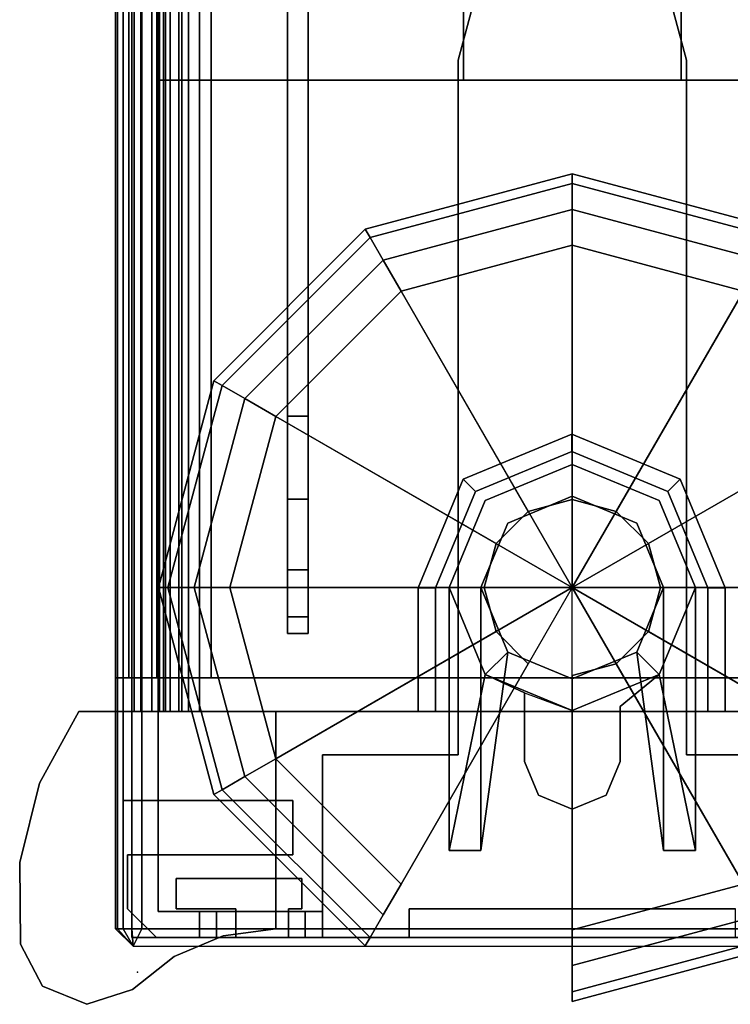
# Model space of a CAD drawing. Header units: inches. Extents: x 10 to 684, y -49 to 81.
# Tile 592 of 656: x 681.38 to 683.01, y -41.4 to -39.14. Entities that reach past the tile are written whole.
import ezdxf

# ---------------------------------------------------------------- set-up
doc = ezdxf.new("R2010")
doc.units = ezdxf.units.IN
doc.header["$MEASUREMENT"] = 0
for name, color, linetype in [('A-FURN-3-NODE', 7, 'Continuous'), ('A-FURN-3-PANEL', 253, 'Continuous'), ('A-FURN-3-PANEL-CORE', 253, 'Continuous'), ('A-FURN-3-PANEL-GLASS', 5, 'Continuous'), ('A-FURN-3-PANEL-GLIDE', 250, 'Continuous'), ('A-FURN-3-PANEL-GLIDE-HOUSING', 252, 'Continuous'), ('A-FURN-3-PANEL-RACE', 252, 'Continuous'), ('A-FURN-3-PANEL-SIDE1', 96, 'Continuous'), ('A-FURN-3-PANEL-SUPPORT', 251, 'Continuous'), ('A-FURN-3-PANEL-TOPCAP', 251, 'Continuous'), ('A-FURN-3-PANEL-TRIM', 252, 'Continuous')]:
    doc.layers.add(name, color=color, linetype=linetype)

# ---------------------------------------------------------------- blocks, each defined once
blk = doc.blocks.new('E2AG-516-F-3D-3')
at = {"layer": 'A-FURN-3-NODE'}
blk.add_point((60, 0), dxfattribs=at)
at = {"layer": 'A-FURN-3-PANEL'}
for points in [[(2.0526, 1.955, 1.782), (2.0526, 0.045, 1.782), (57.9478, 0.045, 1.782), (57.9478, 1.955, 1.782)], [(57.9478, 1.955, 0.032), (57.9478, 0.045, 0.032), (2.0526, 0.045, 0.032), (2.0526, 1.955, 0.032)], [(2.0526, 1.955, 16.0991), (2.0526, 0.045, 16.0991), (57.9478, 0.045, 16.0991), (57.9478, 1.955, 16.0991)], [(57.9478, 1.955, 14.3491), (57.9478, 0.045, 14.3491), (2.0526, 0.045, 14.3491), (2.0526, 1.955, 14.3491)], [(57.9478, 1.955, 0.032), (57.9478, 0.045, 0.032), (57.9478, 0.045, 16.0991), (57.9478, 1.955, 16.0991)], [(57.9478, 0.045, 16.0991), (59.3228, 0.045, 16.0991), (59.3228, 1.955, 16.0991), (57.9478, 1.955, 16.0991)], [(59.3228, 0.045, 0.032), (57.9478, 0.045, 0.032), (57.9478, 1.955, 0.032), (59.3228, 1.955, 0.032)], [(57.9478, 1.955, 1.782), (57.9478, 0.045, 1.782), (57.9478, 0.045, 0.032), (57.9478, 1.955, 0.032)], [(57.9478, 1.955, 16.0991), (57.9478, 0.045, 16.0991), (57.9478, 0.045, 14.3491), (57.9478, 1.955, 14.3491)], [(59.3228, 0.045, 0.032), (59.3228, 1.955, 0.032), (59.3228, 1.955, 16.0991), (59.3228, 0.045, 16.0991)], [(2.0526, 0.045, 0.032), (57.9478, 0.045, 0.032), (57.9478, 0.045, 1.782), (2.0526, 0.045, 1.782)], [(2.0526, 0.045, 14.3491), (57.9478, 0.045, 14.3491), (57.9478, 0.045, 16.0991), (2.0526, 0.045, 16.0991)], [(59.3228, 0.045, 16.0991), (57.9478, 0.045, 16.0991), (57.9478, 0.045, 0.032), (59.3228, 0.045, 0.032)]]:
    blk.add_3dface(points, dxfattribs=at)
at = {"layer": 'A-FURN-3-PANEL-GLASS'}
for points in [[(2.0526, 1.25, 1.782), (2.0526, 1.25, 14.3491), (57.9478, 1.25, 14.3491), (57.9478, 1.25, 1.782)], [(57.9478, 0.75, 14.3491), (2.0526, 0.75, 14.3491), (2.0526, 0.75, 1.782), (57.9478, 0.75, 1.782)]]:
    blk.add_3dface(points, dxfattribs=at)
at = {"layer": 'A-FURN-3-PANEL-SUPPORT'}
for points, invisible_edges in [([(57.4304, 0.393, 0.032), (57.4304, 0.345, 0.032), (58.7204, 0.345, 0.032), (58.7204, 0.393, 0.032)], 1), ([(58.7204, 0.393, -9.718), (57.4304, 0.393, -9.718), (57.4304, 0.393, 0.032), (58.7204, 0.393, 0.032)], 8), ([(58.7204, 0.345, -9.718), (57.4304, 0.345, -9.718), (57.4304, 0.393, -9.718), (58.7204, 0.393, -9.718)], 2), ([(58.9117, 0.393, -9.6799), (58.7204, 0.393, -9.718), (58.7204, 0.393, 0.032), (58.9117, 0.393, -0.0061)], 10), ([(59.0739, 0.393, -9.5716), (58.9117, 0.393, -9.6799), (58.9117, 0.393, -0.0061), (59.0739, 0.393, -0.1144)], 10), ([(59.1823, 0.393, -9.4093), (59.0739, 0.393, -9.5716), (59.0739, 0.393, -0.1144), (59.1823, 0.393, -0.2767)], 10), ([(59.2204, 0.393, -9.218), (59.1823, 0.393, -9.4093), (59.1823, 0.393, -0.2767), (59.2204, 0.393, -0.468)], 2), ([(58.7204, 0.345, 0.032), (57.4304, 0.345, 0.032), (57.4304, 0.345, -9.718), (58.7204, 0.345, -9.718)], 8), ([(58.7204, 0.345, -9.718), (58.9117, 0.345, -9.6799), (58.9117, 0.345, -0.0061), (58.7204, 0.345, 0.032)], 10), ([(58.9117, 0.345, -9.6799), (59.0739, 0.345, -9.5716), (59.0739, 0.345, -0.1144), (58.9117, 0.345, -0.0061)], 10), ([(59.0739, 0.345, -9.5716), (59.1823, 0.345, -9.4093), (59.1823, 0.345, -0.2767), (59.0739, 0.345, -0.1144)], 10), ([(59.1823, 0.345, -9.4093), (59.2204, 0.345, -9.218), (59.2204, 0.345, -0.468), (59.1823, 0.345, -0.2767)], 8)]:
    blk.add_3dface(points, dxfattribs=dict(at, invisible_edges=invisible_edges))
blk.add_3dface([(59.2204, 0.345, -9.218), (59.2204, 0.393, -9.218), (59.2204, 0.393, -0.468), (59.2204, 0.345, -0.468)], dxfattribs=at)
at = {"layer": 'A-FURN-3-PANEL-TOPCAP'}
for points, invisible_edges in [([(59.9, 2.05, 15.994), (59.9, -0.05, 15.994), (0.1, -0.05, 15.994), (0.1, 2.05, 15.994)], 5), ([(59.9, 2.05, 15.994), (59.94, 2.01, 15.994), (59.94, -0.01, 15.994), (59.9, -0.05, 15.994)], 10), ([(59.94, 2.01, 15.994), (59.94, 2.01, 16.465), (59.94, -0.01, 16.465), (59.94, -0.01, 15.994)], 2)]:
    blk.add_3dface(points, dxfattribs=dict(at, invisible_edges=invisible_edges))
for points in [[(59.94, 2.01, 16.465), (59.9, 1.99, 16.505), (59.9, 0.01, 16.505), (59.94, -0.01, 16.465)], [(0.1, 0.01, 16.505), (59.9, 0.01, 16.505), (59.9, 1.99, 16.505), (0.1, 1.99, 16.505)], [(59.94, -0.01, 16.465), (59.9, -0.05, 16.445), (59.9, -0.05, 15.994), (59.94, -0.01, 15.994)], [(0.1, -0.05, 16.445), (0.1, -0.05, 15.994), (59.9, -0.05, 15.994), (59.9, -0.05, 16.445)]]:
    blk.add_3dface(points, dxfattribs=at)
at = {"layer": 'A-FURN-3-PANEL-TRIM'}
for points, invisible_edges in [([(59.605, 2.0328, 15.994), (59.3224, 2.0328, 15.994), (59.3224, -0.0328, 15.994), (59.605, -0.0328, 15.994)], 8), ([(59.7299, -0.0228, 15.994), (59.7845, 0.0891, 15.994), (59.7845, 1.9109, 15.994), (59.7299, 2.0228, 15.994)], 15), ([(59.7299, 1.6426, 15.994), (59.605, 1.6426, 15.994), (59.605, 0.3574, 15.994), (59.7299, 0.3574, 15.994)], 10), ([(59.9198, 1.375, 13.844), (59.9198, 0.625, 13.844), (59.9198, 0.3473, 0.032), (59.9198, 1.6527, 0.032)], 10), ([(59.8543, 1.6218, 15.994), (59.7845, 1.6218, 15.994), (59.7845, 0.3782, 15.994), (59.8543, 0.3782, 15.994)], 10), ([(59.8543, 0.3473, 15.994), (59.9198, 0.3473, 15.994), (59.9198, 0.625, 15.994), (59.8543, 0.625, 15.994)], 8), ([(59.9198, 0.3473, 15.994), (59.9198, 0.3473, 0.032), (59.9198, 0.3473, 0.032), (59.9198, 0.625, 13.844)], 12), ([(59.9198, 0.625, 13.844), (59.9198, 0.625, 15.994), (59.9198, 0.3473, 15.994)], 8), ([(59.8543, 0.2263, 15.994), (59.8543, -0.0228, 15.994), (59.9198, 0.044, 15.994), (59.9198, 0.2263, 15.994)], 1), ([(59.3224, 0.01, -0.028), (59.3224, 0.17, -0.028), (59.3224, 0.17, 0.032), (59.3224, 0.01, 0.032)], 8), ([(59.7299, -0.0228, 15.994), (59.8543, -0.0228, 15.994), (59.8543, 0.0891, 15.994), (59.7845, 0.0891, 15.994)], 10), ([(59.3224, -0.02, 0.167), (59.3224, -0.05, 0.137), (59.3224, 0.01, 0.137)], 2), ([(59.3224, -0.05, 0.137), (59.3224, -0.05, -0.287), (59.3224, 0.01, -0.287), (59.3224, 0.01, 0.137)], 14), ([(59.3224, -0.05, -0.287), (59.3224, -0.02, -0.317), (59.3224, 0.01, -0.287), (59.3224, -0.05, -0.287)], 4)]:
    blk.add_3dface(points, dxfattribs=dict(at, invisible_edges=invisible_edges))
for points in [[(59.9198, 1.375, 13.844), (59.8543, 1.375, 13.844), (59.8543, 0.625, 13.844), (59.9198, 0.625, 13.844)], [(59.8543, 0.625, 15.994), (59.8543, 0.625, 13.844), (59.8543, 1.375, 13.844), (59.8543, 1.375, 15.994)], [(59.9198, 0.625, 13.844), (59.8543, 0.625, 13.844), (59.8543, 0.625, 15.994), (59.9198, 0.625, 15.994)], [(59.8543, 0.3782, 15.994), (59.7845, 0.3782, 15.994), (59.7845, 0.3782, 0.032), (59.8543, 0.3782, 0.032)], [(59.7845, 0.0891, 15.994), (59.7845, 0.0891, 0.032), (59.7845, 0.3782, 0.032), (59.7845, 0.3782, 15.994)], [(59.8543, 0.3782, 15.994), (59.8543, 0.3782, 0.032), (59.8543, 0.3473, 0.032), (59.8543, 0.3473, 15.994)], [(59.7299, 0.3574, 15.994), (59.605, 0.3574, 15.994), (59.605, 0.3574, 0.032), (59.7299, 0.3574, 0.032)], [(59.605, -0.0328, 15.994), (59.605, -0.0328, 0.032), (59.605, 0.3574, 0.032), (59.605, 0.3574, 15.994)], [(59.7299, 0.3574, 15.994), (59.7299, 0.3574, 0.032), (59.7299, -0.0228, 0.032), (59.7299, -0.0228, 15.994)], [(59.9198, 0.3473, 15.994), (59.8543, 0.3473, 15.994), (59.8543, 0.3473, 0.032), (59.9198, 0.3473, 0.032)], [(59.8543, 0.2263, 15.994), (59.9198, 0.2263, 15.994), (59.9198, 0.2263, 0.032), (59.8543, 0.2263, 0.032)], [(59.8543, 0.2263, 15.994), (59.8543, 0.2263, 0.032), (59.8543, 0.0891, 0.032), (59.8543, 0.0891, 15.994)], [(59.92, 0.044, 15.994), (59.9198, 0.044, 0.032), (59.9198, 0.2263, 0.032), (59.9198, 0.2263, 15.994)], [(59.7845, 0.0891, 15.994), (59.8543, 0.0891, 15.994), (59.8543, 0.0891, 0.032), (59.7845, 0.0891, 0.032)], [(59.3224, -0.0328, 15.994), (59.3224, 0.045, 15.994), (59.3224, 0.045, 0.032), (59.3224, -0.0328, 0.032)], [(59.8543, -0.0228, 0.032), (59.8543, -0.0228, 15.994), (59.9198, 0.044, 15.994), (59.9198, 0.044, 0.032)], [(59.9198, 0.044, 15.994), (59.8543, -0.0228, 15.994), (59.8543, -0.0228, 0.032), (59.9198, 0.044, 0.032)], [(59.605, -0.0328, 15.994), (59.3224, -0.0328, 15.994), (59.3224, -0.0328, 0.032), (59.605, -0.0328, 0.032)], [(59.8543, -0.0228, 15.994), (59.7299, -0.0228, 15.994), (59.7299, -0.0228, 0.032), (59.8543, -0.0228, 0.032)]]:
    blk.add_3dface(points, dxfattribs=at)
at = {"layer": 'A-FURN-3-PANEL-SUPPORT'}
mesh = blk.add_polymesh((2, 5), dxfattribs=at)
for k, corner in enumerate([(59.2204, 0.393, -0.468), (59.1823, 0.393, -0.2767), (59.0739, 0.393, -0.1144), (58.9117, 0.393, -0.0061), (58.7204, 0.393, 0.032), (59.2204, 0.345, -0.468), (59.1823, 0.345, -0.2767), (59.0739, 0.345, -0.1144), (58.9117, 0.345, -0.0061), (58.7204, 0.345, 0.032)]):
    mesh.set_mesh_vertex(divmod(k, 5), corner)
mesh = blk.add_polymesh((2, 5), dxfattribs=at)
for k, corner in enumerate([(59.2204, 0.345, -9.218), (59.1823, 0.345, -9.4093), (59.0739, 0.345, -9.5716), (58.9117, 0.345, -9.6799), (58.7204, 0.345, -9.718), (59.2204, 0.393, -9.218), (59.1823, 0.393, -9.4093), (59.0739, 0.393, -9.5716), (58.9117, 0.393, -9.6799), (58.7204, 0.393, -9.718)]):
    mesh.set_mesh_vertex(divmod(k, 5), corner)
at = {"layer": 'A-FURN-3-PANEL-TOPCAP'}
mesh = blk.add_polymesh((2, 5), dxfattribs=at)
for k, corner in enumerate([(0.1, 0.01, 16.505), (0.1, -0.013, 16.5004), (0.1, -0.0324, 16.4874), (0.1, -0.0454, 16.468), (0.1, -0.05, 16.445), (59.9, 0.01, 16.505), (59.9, -0.013, 16.5004), (59.9, -0.0324, 16.4874), (59.9, -0.0454, 16.468), (59.9, -0.05, 16.445)]):
    mesh.set_mesh_vertex(divmod(k, 5), corner)
mesh = blk.add_polymesh((2, 5), dxfattribs=at)
for k, corner in enumerate([(59.94, -0.01, 16.465), (59.94, -0.01, 16.465), (59.94, -0.01, 16.465), (59.94, -0.01, 16.465), (59.94, -0.01, 16.465), (59.9, -0.05, 16.445), (59.9, -0.0454, 16.468), (59.9, -0.0324, 16.4874), (59.9, -0.013, 16.5004), (59.9, 0.01, 16.505)]):
    mesh.set_mesh_vertex(divmod(k, 5), corner)
at = {"layer": 'A-FURN-3-PANEL-TRIM'}
mesh = blk.add_polymesh((2, 10), dxfattribs=dict(at, n_close=True))
for k, corner in enumerate([(59.3224, 0.17, -0.028), (59.3224, 0.01, -0.028), (59.3224, 0.01, -0.287), (59.3224, -0.02, -0.317), (59.3224, -0.05, -0.287), (59.3224, -0.05, 0.137), (59.3224, -0.02, 0.167), (59.3224, 0.01, 0.137), (59.3224, 0.01, 0.032), (59.3224, 0.17, 0.032), (0.6776, 0.17, -0.028), (0.6776, 0.01, -0.028), (0.6776, 0.01, -0.287), (0.6776, -0.02, -0.317), (0.6776, -0.05, -0.287), (0.6776, -0.05, 0.137), (0.6776, -0.02, 0.167), (0.6776, 0.01, 0.137), (0.6776, 0.01, 0.032), (0.6776, 0.17, 0.032)]):
    mesh.set_mesh_vertex(divmod(k, 10), corner)
blk = doc.blocks.new('E2MN-530-B-3D-3')
at = {"layer": 'A-FURN-3-NODE'}
for p in [(60, 0), (60, 0, 31.663)]:
    blk.add_point(p, dxfattribs=at)
at = {"layer": 'A-FURN-3-PANEL-CORE'}
for points in [[(0.6776, 1.955, 31.7401), (0.6776, 0.045, 31.7401), (59.3228, 0.045, 31.7401), (59.3224, 1.955, 31.7401)], [(0.6776, 0.045, 4.2397), (0.6776, 1.955, 4.2397), (59.3224, 1.955, 4.2397), (59.3224, 0.045, 4.2397)], [(59.3224, 0.045, 4.2397), (59.3224, 1.955, 4.2397), (59.3224, 1.955, 31.7401), (59.3228, 0.045, 31.7401)]]:
    blk.add_3dface(points, dxfattribs=at)
at = {"layer": 'A-FURN-3-PANEL-GLIDE-HOUSING'}
for points in [[(59.1152, 1.3517, 4.1997), (59.1152, 1.3117, 4.2397), (59.4, 1.3117, 4.2397), (59.4, 1.3517, 4.1997)], [(59.1152, 1.3517, 4.1997), (59.4, 1.3517, 4.1997), (59.4, 1.3517, 3.6147), (59.1152, 1.3517, 3.6147)], [(59.1152, 1.3117, 3.5747), (59.1152, 1.3517, 3.6147), (59.4, 1.3517, 3.6147), (59.4, 1.3117, 3.5747)], [(59.115, 1.283, 3.5747), (59.72, 1.283, 3.5747), (59.72, 1.283, 3.3867), (59.3151, 1.2001, 2.2447)], [(59.2635, 1.1485, 2.2447), (59.3151, 1.2001, 2.2447), (59.72, 1.283, 3.3867), (59.72, 1.21, 3.3867)], [(59.72, 1.283, 3.3867), (59.72, 1.283, 3.5747), (59.72, 1.21, 3.5747), (59.72, 1.21, 3.3867)], [(59.2635, 1.1485, 2.2447), (59.72, 1.21, 3.3867), (59.72, 1.21, 3.5747), (59.115, 1.21, 3.5747)], [(59.3151, 1.2001, 2.2447), (59.3884, 1.11, 2.2447), (59.3884, 1.11, 1.7347), (59.3151, 1.2001, 1.7347)], [(59.515, 1.11, 2.2447), (59.515, 1.11, 1.7347), (59.3884, 1.11, 1.7347), (59.3884, 1.11, 2.2447)], [(59.3151, 0.7999, 2.2447), (59.3568, 0.89, 2.2447), (59.398, 1, 2.2447), (59.3151, 0.7999, 2.2447)], [(59.3568, 0.89, 2.2447), (59.3151, 0.7999, 2.2447), (59.3151, 0.7999, 1.7347), (59.3568, 0.89, 1.7347)], [(59.515, 0.89, 2.2447), (59.3568, 0.89, 2.2447), (59.3568, 0.89, 1.7347), (59.515, 0.89, 1.7347)], [(59.2635, 0.8515, 2.2447), (59.115, 0.79, 3.5747), (59.72, 0.79, 3.5747), (59.72, 0.79, 3.3867)], [(59.3151, 0.7999, 2.2447), (59.2635, 0.8515, 2.2447), (59.72, 0.79, 3.3867), (59.72, 0.717, 3.3867)], [(59.72, 0.717, 3.3867), (59.72, 0.717, 3.5747), (59.115, 0.717, 3.5747), (59.3151, 0.7999, 2.2447)], [(59.72, 0.717, 3.5747), (59.72, 0.717, 3.3867), (59.72, 0.79, 3.3867), (59.72, 0.79, 3.5747)], [(59.4, 0.6457, 4.1997), (59.4, 0.6857, 4.2397), (59.1152, 0.6857, 4.2397), (59.1152, 0.6457, 4.1997)], [(59.4, 0.6857, 3.5747), (59.4, 0.6457, 3.6147), (59.1152, 0.6457, 3.6147), (59.1152, 0.6857, 3.5747)], [(59.4, 0.6457, 3.6147), (59.4, 0.6457, 4.1997), (59.1152, 0.6457, 4.1997), (59.1152, 0.6457, 3.6147)]]:
    blk.add_3dface(points, dxfattribs=at)
for points, invisible_edges in [([(58.8939, 1.22, 4.2397), (58.8939, 0.7773, 4.2397), (59.1152, 0.6857, 4.2397), (59.1152, 1.3117, 4.2397)], 5), ([(59.1152, 1.3117, 3.5747), (59.115, 1.283, 3.5747), (58.9149, 1.2001, 3.5747), (58.8939, 1.22, 3.5747)], 5), ([(59.4, 1.3117, 3.5747), (59.3998, 1.283, 3.5747), (59.115, 1.283, 3.5747), (59.1152, 1.3117, 3.5747)], 4), ([(59.4, 1.3117, 4.2397), (59.1152, 1.3117, 4.2397), (59.1152, 0.6857, 4.2397), (59.4, 0.6857, 4.2397)], 2), ([(59.115, 1.21, 1.7347), (58.9665, 1.1485, 1.7347), (58.9149, 1.2001, 1.7347), (59.115, 1.283, 1.7347)], 10), ([(58.9149, 1.2001, 3.5747), (58.9665, 1.1485, 3.5747), (59.115, 1.21, 3.5747), (59.115, 1.283, 3.5747)], 5), ([(59.2635, 1.1485, 1.7347), (59.115, 1.21, 1.7347), (59.115, 1.283, 1.7347), (59.3151, 1.2001, 1.7347)], 10), ([(59.115, 1.283, 3.5747), (59.115, 1.21, 3.5747), (59.72, 1.21, 3.5747), (59.72, 1.283, 3.5747)], 1), ([(58.8022, 0.9987, 4.2397), (58.8939, 0.7773, 4.2397), (58.8939, 1.22, 4.2397)], 2), ([(58.8939, 1.22, 3.5747), (58.9149, 1.2001, 3.5747), (58.832, 1, 3.5747), (58.8022, 0.9987, 3.5747)], 5), ([(58.9665, 1.1485, 1.7347), (58.905, 1, 1.7347), (58.832, 1, 1.7347), (58.9149, 1.2001, 1.7347)], 10), ([(58.832, 1, 3.5747), (58.905, 1, 3.5747), (58.9665, 1.1485, 3.5747), (58.9149, 1.2001, 3.5747)], 5), ([(59.2635, 1.1485, 1.7347), (59.3151, 1.2001, 1.7347), (59.398, 1, 1.7347), (59.325, 1, 1.7347)], 5), ([(59.3151, 1.2001, 2.2447), (59.2635, 1.1485, 2.2447), (59.325, 1, 2.2447), (59.398, 1, 2.2447)], 12), ([(59.3151, 1.2001, 1.7347), (59.3884, 1.11, 1.7347), (59.398, 1, 1.7347)], 2), ([(59.398, 1, 2.2447), (59.3884, 1.11, 2.2447), (59.3151, 1.2001, 2.2447), (59.398, 1, 2.2447)], 5), ([(59.3884, 1.11, 1.7347), (59.515, 1.11, 1.7347), (59.398, 1, 1.7347)], 10), ([(59.398, 1, 2.2447), (59.515, 1.11, 2.2447), (59.3884, 1.11, 2.2447), (59.398, 1, 2.2447)], 5), ([(59.515, 1.11, 1.7347), (59.515, 0.89, 1.7347), (59.398, 1, 1.7347)], 11), ([(59.398, 1, 2.2447), (59.515, 0.89, 2.2447), (59.515, 1.11, 2.2447), (59.398, 1, 2.2447)], 7), ([(59.515, 1.11, 1.7347), (59.5928, 1.0778, 1.7347), (59.5928, 0.9222, 1.7347), (59.515, 0.89, 1.7347)], 10), ([(59.5928, 0.9222, 2.2447), (59.5928, 1.0778, 2.2447), (59.515, 1.11, 2.2447), (59.515, 0.89, 2.2447)], 5), ([(59.5928, 1.0778, 1.7347), (59.625, 1, 1.7347), (59.5928, 0.9222, 1.7347)], 8), ([(59.5928, 0.9222, 2.2447), (59.625, 1, 2.2447), (59.5928, 1.0778, 2.2447), (59.5928, 0.9222, 2.2447)], 4), ([(58.8022, 0.9987, 3.5747), (58.832, 1, 3.5747), (58.9149, 0.7999, 3.5747), (58.8939, 0.7773, 3.5747)], 5), ([(58.9665, 0.8515, 1.7347), (58.9149, 0.7999, 1.7347), (58.832, 1, 1.7347), (58.905, 1, 1.7347)], 5), ([(58.9665, 0.8515, 3.5747), (58.905, 1, 3.5747), (58.832, 1, 3.5747), (58.9149, 0.7999, 3.5747)], 10), ([(59.325, 1, 1.7347), (59.398, 1, 1.7347), (59.3151, 0.7999, 1.7347), (59.2635, 0.8515, 1.7347)], 5), ([(59.398, 1, 2.2447), (59.325, 1, 2.2447), (59.2635, 0.8515, 2.2447), (59.3151, 0.7999, 2.2447)], 9), ([(59.398, 1, 1.7347), (59.3568, 0.89, 1.7347), (59.3151, 0.7999, 1.7347)], 1), ([(59.3568, 0.89, 1.7347), (59.398, 1, 1.7347), (59.515, 0.89, 1.7347)], 3), ([(59.515, 0.89, 2.2447), (59.398, 1, 2.2447), (59.3568, 0.89, 2.2447), (59.515, 0.89, 2.2447)], 3), ([(59.115, 0.79, 1.7347), (59.115, 0.717, 1.7347), (58.9149, 0.7999, 1.7347), (58.9665, 0.8515, 1.7347)], 5), ([(58.9665, 0.8515, 3.5747), (58.9149, 0.7999, 3.5747), (59.115, 0.717, 3.5747), (59.115, 0.79, 3.5747)], 5), ([(59.2635, 0.8515, 1.7347), (59.3151, 0.7999, 1.7347), (59.115, 0.717, 1.7347), (59.115, 0.79, 1.7347)], 5), ([(58.8939, 0.7773, 3.5747), (58.9149, 0.7999, 3.5747), (59.115, 0.717, 3.5747), (59.1152, 0.6857, 3.5747)], 5), ([(59.115, 0.79, 3.5747), (59.115, 0.717, 3.5747), (59.72, 0.717, 3.5747), (59.72, 0.79, 3.5747)], 1), ([(59.3998, 0.717, 3.5747), (59.4, 0.6857, 3.5747), (59.1152, 0.6857, 3.5747), (59.115, 0.717, 3.5747)], 4)]:
    blk.add_3dface(points, dxfattribs=dict(at, invisible_edges=invisible_edges))
at = {"layer": 'A-FURN-3-PANEL-RACE'}
for points, invisible_edges in [([(0.5, 1.2625, 0.3962), (0.5, 1.5745, 0.3962), (57.902, 1.2625, 0.3962), (2.098, 1.2625, 0.3962)], 6), ([(57.902, 1.2625, 0.3962), (0.5, 1.5745, 0.3962), (59.5, 1.5745, 0.3962), (59.5, 1.2625, 0.3962)], 3), ([(57.902, 1.2625, 0.4562), (0.5, 1.5745, 0.4562), (0.5, 1.2625, 0.4562), (2.098, 1.2625, 0.4562)], 9), ([(59.5, 1.5745, 0.4562), (0.5, 1.5745, 0.4562), (57.902, 1.2625, 0.4562), (59.5, 1.2625, 0.4562)], 3), ([(57.902, 1.2625, 0.3962), (57.7708, 1.2273, 0.3962), (2.2292, 1.2273, 0.3962), (2.098, 1.2625, 0.3962)], 10), ([(2.2292, 1.2273, 0.4562), (57.7708, 1.2273, 0.4562), (57.902, 1.2625, 0.4562), (2.098, 1.2625, 0.4562)], 5), ([(2.2292, 0.7727, 0.3962), (57.7708, 0.7727, 0.3962), (57.902, 0.7375, 0.3962), (2.098, 0.7375, 0.3962)], 5), ([(57.902, 0.7375, 0.4562), (57.7708, 0.7727, 0.4562), (2.2292, 0.7727, 0.4562), (2.098, 0.7375, 0.4562)], 10), ([(2.098, 0.7375, 0.3962), (59.5, 0.4255, 0.3962), (0.5, 0.4255, 0.3962), (0.5, 0.7375, 0.3962)], 3), ([(0.5, 0.4255, 0.4562), (59.5, 0.4255, 0.4562), (2.098, 0.7375, 0.4562), (0.5, 0.7375, 0.4562)], 3), ([(59.5, 0.7375, 0.3962), (59.5, 0.4255, 0.3962), (2.098, 0.7375, 0.3962), (57.902, 0.7375, 0.3962)], 6), ([(2.098, 0.7375, 0.4562), (59.5, 0.4255, 0.4562), (59.5, 0.7375, 0.4562), (57.902, 0.7375, 0.4562)], 9), ([(59.92, -0.0125, 0.3962), (0.08, -0.0125, 0.3962), (0.08, 0.4255, 0.3962), (0.5, 0.4255, 0.3962)], 8), ([(0.14, 0.4255, 0.4562), (0.14, 0.0475, 0.4562), (59.86, 0.0475, 0.4562), (0.5, 0.4255, 0.4562)], 4), ([(59.92, 0.4255, 0.3962), (59.92, -0.0125, 0.3962), (0.5, 0.4255, 0.3962), (59.5, 0.4255, 0.3962)], 6), ([(0.5, 0.4255, 0.4562), (59.86, 0.0475, 0.4562), (59.86, 0.4255, 0.4562), (59.5, 0.4255, 0.4562)], 9), ([(59.5, 0.4255, 0.4563), (59.86, 0.4255, 0.4563), (59.92, 0.4255, 0.3962), (59.5, 0.4255, 0.3962)], 2), ([(59.86, 0.4255, 0.4563), (59.86, 0.4255, 1.7894), (59.92, 0.4255, 1.7894), (59.92, 0.4255, 0.3962)], 8), ([(59.86, 0.4255, 0.4563), (59.86, 0.1819, 1.4986), (59.86, 0.386, 1.7894), (59.86, 0.4255, 1.7894)], 1), ([(59.86, 0.0475, 0.4563), (59.86, 0.1425, 1.4986), (59.86, 0.1819, 1.4986), (59.86, 0.4255, 0.4563)], 5), ([(59.86, 0.0475, 3.515), (59.86, 0.4255, 3.515), (59.86, 0.4255, 3.245), (59.86, 0.1425, 3.1951)], 8), ([(59.86, 0.0475, 3.515), (59.92, -0.0125, 3.515), (59.92, 0.4255, 3.515), (59.86, 0.4255, 3.515)], 1), ([(59.92, 0.1819, 1.4986), (59.92, 0.4255, 0.3962), (59.92, 0.4255, 1.7894), (59.92, 0.386, 1.7894)], 1), ([(59.92, 0.1425, 1.4986), (59.92, -0.0125, 0.3962), (59.92, 0.4255, 0.3962), (59.92, 0.1819, 1.4986)], 5), ([(59.92, 0.4255, 3.515), (59.92, -0.0125, 3.515), (59.92, 0.1425, 3.1951), (59.92, 0.4255, 3.245)], 2), ([(59.4, 0.1425, 4.2397), (59.4, 0.1024, 4.2344), (59.4, 0.1179, 4.1764), (59.4, 0.1425, 4.1797)], 2), ([(59.86, 0.0475, 3.515), (59.86, 0.1425, 3.1951), (59.86, 0.1425, 1.4986), (59.86, 0.0475, 0.4563)], 5), ([(59.92, -0.0125, 3.515), (59.92, -0.0125, 0.3962), (59.92, 0.1425, 1.4986), (59.92, 0.1425, 3.1951)], 10), ([(59.4, 0.1024, 4.2344), (59.4, 0.065, 4.2189), (59.4, 0.095, 4.1669), (59.4, 0.1179, 4.1764)], 10), ([(59.4, 0.065, 4.2189), (59.4, 0.0329, 4.1943), (59.4, 0.0753, 4.1519), (59.4, 0.095, 4.1669)], 10), ([(59.4, 0.0329, 4.1943), (59.4, 0.0082, 4.1622), (59.4, 0.0602, 4.1322), (59.4, 0.0753, 4.1519)], 10), ([(0.14, 0.0475, 3.515), (59.86, 0.0475, 3.515), (59.86, 0.0475, 0.4562), (0.14, 0.0475, 0.4562)], 1), ([(0.6, 0.0475, 4.0847), (59.4, 0.0475, 4.0847), (59.4, 0.0475, 3.515), (0.6, 0.0475, 3.515)], 4), ([(59.4, 0.0082, 4.1622), (59.4, -0.0072, 4.1248), (59.4, 0.0507, 4.1093), (59.4, 0.0602, 4.1322)], 10), ([(59.4, -0.0072, 4.1248), (59.4, -0.0125, 4.0847), (59.4, 0.0475, 4.0847), (59.4, 0.0507, 4.1093)], 10), ([(59.4, 0.0475, 4.0847), (59.4, -0.0125, 4.0847), (59.4, -0.0125, 3.515), (59.4, 0.0475, 3.515)], 1), ([(59.4, 0.0475, 3.515), (59.4, -0.0125, 3.515), (59.92, -0.0125, 3.515), (59.86, 0.0475, 3.515)], 4), ([(0.08, -0.0125, 3.515), (0.08, -0.0125, 0.3962), (59.92, -0.0125, 0.3962), (59.92, -0.0125, 3.515)], 8), ([(0.6, -0.0125, 4.0847), (0.6, -0.0125, 3.515), (59.4, -0.0125, 3.515), (59.4, -0.0125, 4.0847)], 2)]:
    blk.add_3dface(points, dxfattribs=dict(at, invisible_edges=invisible_edges))
for points in [[(59.5, 1.5745, 0.3962), (59.5, 1.5745, 0.4562), (59.5, 1.2625, 0.4562), (59.5, 1.2625, 0.3962)], [(57.902, 1.2625, 0.4562), (57.902, 1.2625, 0.3962), (59.5, 1.2625, 0.3962), (59.5, 1.2625, 0.4562)], [(59.5, 0.7375, 0.3962), (57.902, 0.7375, 0.3962), (57.902, 0.7375, 0.4563), (59.5, 0.7375, 0.4563)], [(59.5, 0.7375, 0.4563), (59.5, 0.4255, 0.4563), (59.5, 0.4255, 0.3962), (59.5, 0.7375, 0.3962)], [(59.86, 0.4255, 1.7894), (59.86, 0.386, 1.7894), (59.92, 0.386, 1.7894), (59.92, 0.4255, 1.7894)], [(59.86, 0.4255, 3.515), (59.92, 0.4255, 3.515), (59.92, 0.4255, 3.245), (59.86, 0.4255, 3.245)], [(59.86, 0.4255, 3.245), (59.92, 0.4255, 3.245), (59.92, 0.1425, 3.1951), (59.86, 0.1425, 3.1951)], [(59.86, 0.386, 1.7894), (59.86, 0.1819, 1.4986), (59.92, 0.1819, 1.4986), (59.92, 0.386, 1.7894)], [(59.86, 0.1819, 1.4986), (59.86, 0.1425, 1.4986), (59.92, 0.1425, 1.4986), (59.92, 0.1819, 1.4986)], [(0.6, 0.1425, 4.1797), (0.6, 0.1425, 4.2397), (59.4, 0.1425, 4.2397), (59.4, 0.1425, 4.1797)], [(59.86, 0.1425, 3.1951), (59.92, 0.1425, 3.1951), (59.92, 0.1425, 1.4986), (59.86, 0.1425, 1.4986)]]:
    blk.add_3dface(points, dxfattribs=at)
at = {"layer": 'A-FURN-3-PANEL-SIDE1'}
blk.add_3dface([(0.6776, 0.045, 31.7401), (0.6776, 0.045, 4.2397), (59.3224, 0.045, 4.2397), (59.3228, 0.045, 31.7401)], dxfattribs=at)
at = {"layer": 'A-FURN-3-PANEL-TOPCAP'}
for points, invisible_edges in [([(59.9, 2.05, 31.635), (59.9, -0.05, 31.635), (0.1, -0.05, 31.635), (0.1, 2.05, 31.635)], 5), ([(59.9, 2.05, 31.635), (59.94, 2.01, 31.635), (59.94, -0.01, 31.635), (59.9, -0.05, 31.635)], 10), ([(59.94, 2.01, 31.635), (59.94, 2.01, 32.106), (59.94, -0.01, 32.106), (59.94, -0.01, 31.635)], 2)]:
    blk.add_3dface(points, dxfattribs=dict(at, invisible_edges=invisible_edges))
for points in [[(59.94, 2.01, 32.106), (59.9, 1.99, 32.146), (59.9, 0.01, 32.146), (59.94, -0.01, 32.106)], [(0.1, 0.01, 32.146), (59.9, 0.01, 32.146), (59.9, 1.99, 32.146), (0.1, 1.99, 32.146)], [(59.94, -0.01, 32.106), (59.9, -0.05, 32.086), (59.9, -0.05, 31.635), (59.94, -0.01, 31.635)], [(0.1, -0.05, 32.086), (0.1, -0.05, 31.635), (59.9, -0.05, 31.635), (59.9, -0.05, 32.086)]]:
    blk.add_3dface(points, dxfattribs=at)
at = {"layer": 'A-FURN-3-PANEL-TRIM'}
for points in [[(59.4, 0.3185, 4.2397), (59.4, 2.1348, 4.2397), (59.4, 2.1348, 3.5747), (59.4, 0.3185, 3.5747)], [(59.9, 0.3185, 4.2397), (59.9, 0.3185, 3.5747), (59.9, 1.6815, 3.5747), (59.9, 1.6815, 4.2397)], [(59.9198, 0.3473, 31.635), (59.9198, 0.3473, 4.2397), (59.9198, 1.6527, 4.2397), (59.9198, 1.6527, 31.635)], [(59.8543, 0.3782, 31.635), (59.7845, 0.3782, 31.635), (59.7845, 0.3782, 4.2397), (59.8543, 0.3782, 4.2397)], [(59.7845, 0.0891, 31.635), (59.7845, 0.0891, 4.2397), (59.7845, 0.3782, 4.2397), (59.7845, 0.3782, 31.635)], [(59.8543, 0.3782, 31.635), (59.8543, 0.3782, 4.2397), (59.8543, 0.3473, 4.2397), (59.8543, 0.3473, 31.635)], [(59.7299, 0.3574, 31.635), (59.605, 0.3574, 31.635), (59.605, 0.3574, 4.2397), (59.7299, 0.3574, 4.2397)], [(59.605, -0.0328, 31.635), (59.605, -0.0328, 4.2397), (59.605, 0.3574, 4.2397), (59.605, 0.3574, 31.635)], [(59.7299, 0.3574, 31.635), (59.7299, 0.3574, 4.2397), (59.7299, -0.0228, 4.2397), (59.7299, -0.0228, 31.635)], [(59.9198, 0.3473, 31.635), (59.8543, 0.3473, 31.635), (59.8543, 0.3473, 4.2397), (59.9198, 0.3473, 4.2397)], [(59.4, 0.3185, 4.2397), (59.4, 0.3185, 4.013), (59.9, 0.3185, 4.013), (59.9, 0.3185, 4.2397)], [(59.4, -0.1348, 4.013), (59.4, 0.3185, 4.013), (59.4, 0.3185, 3.8013), (59.4, -0.1348, 3.8013)], [(59.4, 0.3185, 3.8013), (59.9, 0.3185, 3.8013), (59.9, 0.3185, 3.5747), (59.4, 0.3185, 3.5747)], [(59.8543, 0.2263, 31.635), (59.9198, 0.2263, 31.635), (59.9198, 0.2263, 4.2397), (59.8543, 0.2263, 4.2397)], [(59.8543, 0.2263, 31.635), (59.8543, 0.2263, 4.2397), (59.8543, 0.0891, 4.2397), (59.8543, 0.0891, 31.635)], [(59.92, 0.044, 31.635), (59.9198, 0.044, 4.2397), (59.9198, 0.2263, 4.2397), (59.9198, 0.2263, 31.635)], [(59.7845, 0.0891, 31.635), (59.8543, 0.0891, 31.635), (59.8543, 0.0891, 4.2397), (59.7845, 0.0891, 4.2397)], [(59.3224, -0.0328, 31.635), (59.3224, 0.045, 31.635), (59.3224, 0.045, 4.2397), (59.3224, -0.0328, 4.2397)], [(59.8543, -0.0228, 4.2397), (59.8543, -0.0228, 31.635), (59.9198, 0.044, 31.635), (59.9198, 0.044, 4.2397)], [(59.9198, 0.044, 31.635), (59.8543, -0.0228, 31.635), (59.8543, -0.0228, 4.2397), (59.9198, 0.044, 4.2397)], [(59.605, -0.0328, 31.635), (59.3224, -0.0328, 31.635), (59.3224, -0.0328, 4.2397), (59.605, -0.0328, 4.2397)], [(59.8543, -0.0228, 31.635), (59.7299, -0.0228, 31.635), (59.7299, -0.0228, 4.2397), (59.8543, -0.0228, 4.2397)]]:
    blk.add_3dface(points, dxfattribs=at)
for points, invisible_edges in [([(59.9, 1.6815, 3.5747), (59.9, 0.3185, 3.5747), (59.4, 0.3185, 3.5747), (59.4, 2.1348, 3.5747)], 10), ([(59.4, 0.3185, 4.2397), (59.9, 0.3185, 4.2397), (59.9, 1.6815, 4.2397), (59.4, 2.1348, 4.2397)], 5), ([(59.605, 2.0328, 31.635), (59.3224, 2.0328, 31.635), (59.3224, -0.0328, 31.635), (59.605, -0.0328, 31.635)], 8), ([(59.7299, 1.6426, 31.635), (59.605, 1.6426, 31.635), (59.605, 0.3574, 31.635), (59.7299, 0.3574, 31.635)], 10), ([(59.8543, 0.3473, 31.635), (59.9198, 0.3473, 31.635), (59.9198, 1.6527, 31.635), (59.8543, 1.6527, 31.635)], 8), ([(59.8543, 1.6218, 31.635), (59.7845, 1.6218, 31.635), (59.7845, 0.3782, 31.635), (59.8543, 0.3782, 31.635)], 10), ([(59.9163, 0.1973, 3.8013), (59.9639, 0.0847, 3.8013), (59.4, -0.1348, 3.8013), (59.9, 0.3185, 3.8013)], 6), ([(59.4, -0.1348, 3.8013), (59.4, 0.3185, 3.8013), (59.9, 0.3185, 3.8013)], 8), ([(59.4, -0.1348, 4.013), (59.9639, 0.0847, 4.013), (59.9163, 0.1973, 4.013), (59.9, 0.3185, 4.013)], 9), ([(59.9, 0.3185, 4.013), (59.4, 0.3185, 4.013), (59.4, -0.1348, 4.013)], 8), ([(59.8543, 0.2263, 31.635), (59.8543, -0.0228, 31.635), (59.9198, 0.044, 31.635), (59.9198, 0.2263, 31.635)], 1), ([(60.0395, -0.0114, 3.8013), (60.0735, -0.1159, 3.8013), (59.4, -0.1348, 3.8013), (59.9639, 0.0847, 3.8013)], 6), ([(59.4, -0.1348, 4.013), (60.0735, -0.1159, 4.013), (60.0395, -0.0114, 4.013), (59.9639, 0.0847, 4.013)], 9), ([(59.7299, -0.0228, 31.635), (59.8543, -0.0228, 31.635), (59.8543, 0.0891, 31.635), (59.7845, 0.0891, 31.635)], 10), ([(60.0322, -0.2178, 3.8013), (59.935, -0.269, 3.8013), (59.4, -0.1348, 3.8013), (60.0735, -0.1159, 3.8013)], 6), ([(59.4, -0.1348, 4.013), (59.935, -0.269, 4.013), (60.0322, -0.2178, 4.013), (60.0735, -0.1159, 4.013)], 9), ([(59.7471, -0.2706, 3.8013), (59.5649, -0.2249, 3.8013), (59.4, -0.1348, 3.8013), (59.935, -0.269, 3.8013)], 4), ([(59.4, -0.1348, 4.013), (59.5649, -0.2249, 4.013), (59.7471, -0.2706, 4.013), (59.935, -0.269, 4.013)], 8)]:
    blk.add_3dface(points, dxfattribs=dict(at, invisible_edges=invisible_edges))
at = {"layer": 'A-FURN-3-PANEL-GLIDE'}
mesh = blk.add_polymesh((12, 10), dxfattribs=dict(at, m_close=True))
for k, corner in enumerate([(59.3175, 1, 3.5747), (59.3175, 1, 0.3285), (59.9025, 1, 0.3285), (59.9846, 1, 0.3065), (60.0447, 1, 0.2464), (60.0668, 1, 0.1643), (60.0447, 1, 0.0821), (59.9846, 1, 0.022), (59.9025, 1), (59.115, 1), (59.2904, 1.1012, 3.5747), (59.2904, 1.1012, 0.3285), (59.797, 1.3937, 0.3285), (59.8681, 1.4348, 0.3065), (59.9202, 1.4649, 0.2464), (59.9392, 1.4759, 0.1643), (59.9202, 1.4649, 0.0821), (59.8681, 1.4348, 0.022), (59.797, 1.3937), (59.115, 1), (59.2163, 1.1754, 3.5747), (59.2163, 1.1754, 0.3285), (59.5088, 1.682, 0.3285), (59.5498, 1.7531, 0.3065), (59.5799, 1.8052, 0.2464), (59.5909, 1.8242, 0.1643), (59.5799, 1.8052, 0.0821), (59.5498, 1.7531, 0.022), (59.5088, 1.682), (59.115, 1), (59.115, 1.2025, 3.5747), (59.115, 1.2025, 0.3285), (59.115, 1.7875, 0.3285), (59.115, 1.8696, 0.3065), (59.115, 1.9297, 0.2464), (59.115, 1.9517, 0.1643), (59.115, 1.9297, 0.0821), (59.115, 1.8696, 0.022), (59.115, 1.7875), (59.115, 1), (59.0138, 1.1754, 3.5747), (59.0138, 1.1754, 0.3285), (58.7213, 1.682, 0.3285), (58.6802, 1.7531, 0.3065), (58.6501, 1.8052, 0.2464), (58.6391, 1.8242, 0.1643), (58.6501, 1.8052, 0.0821), (58.6802, 1.7531, 0.022), (58.7213, 1.682), (59.115, 1), (58.9396, 1.1012, 3.5747), (58.9396, 1.1012, 0.3285), (58.433, 1.3937, 0.3285), (58.3619, 1.4348, 0.3065), (58.3098, 1.4649, 0.2464), (58.2908, 1.4759, 0.1643), (58.3098, 1.4649, 0.0821), (58.3619, 1.4348, 0.022), (58.433, 1.3937), (59.115, 1), (58.9125, 1, 3.5747), (58.9125, 1, 0.3285), (58.3275, 1, 0.3285), (58.2454, 1, 0.3065), (58.1853, 1, 0.2464), (58.1633, 1, 0.1643), (58.1853, 1, 0.0821), (58.2454, 1, 0.022), (58.3275, 1), (59.115, 1), (58.9396, 0.8988, 3.5747), (58.9396, 0.8988, 0.3285), (58.433, 0.6063, 0.3285), (58.3619, 0.5652, 0.3065), (58.3098, 0.5351, 0.2464), (58.2908, 0.5241, 0.1643), (58.3098, 0.5351, 0.0821), (58.3619, 0.5652, 0.022), (58.433, 0.6063), (59.115, 1), (59.0138, 0.8246, 3.5747), (59.0138, 0.8246, 0.3285), (58.7213, 0.318, 0.3285), (58.6802, 0.2469, 0.3065), (58.6501, 0.1948, 0.2464), (58.6391, 0.1758, 0.1643), (58.6501, 0.1948, 0.0821), (58.6802, 0.2469, 0.022), (58.7213, 0.318), (59.115, 1), (59.115, 0.7975, 3.5747), (59.115, 0.7975, 0.3285), (59.115, 0.2125, 0.3285), (59.115, 0.1304, 0.3065), (59.115, 0.0703, 0.2464), (59.115, 0.0483, 0.1643), (59.115, 0.0703, 0.0821), (59.115, 0.1304, 0.022), (59.115, 0.2125), (59.115, 1), (59.2163, 0.8246, 3.5747), (59.2163, 0.8246, 0.3285), (59.5088, 0.318, 0.3285), (59.5498, 0.2469, 0.3065), (59.5799, 0.1948, 0.2464), (59.5909, 0.1758, 0.1643), (59.5799, 0.1948, 0.0821), (59.5498, 0.2469, 0.022), (59.5088, 0.318), (59.115, 1), (59.2904, 0.8988, 3.5747), (59.2904, 0.8988, 0.3285), (59.797, 0.6063, 0.3285), (59.8681, 0.5652, 0.3065), (59.9202, 0.5351, 0.2464), (59.9392, 0.5241, 0.1643), (59.9202, 0.5351, 0.0821), (59.8681, 0.5652, 0.022), (59.797, 0.6063), (59.115, 1)]):
    mesh.set_mesh_vertex(divmod(k, 10), corner)
at = {"layer": 'A-FURN-3-PANEL-GLIDE-HOUSING'}
mesh = blk.add_polymesh((2, 5), dxfattribs=at)
for k, corner in enumerate([(59.1152, 1.3517, 3.6147), (58.8656, 1.2483, 3.6147), (58.7622, 0.9987, 3.6147), (58.8656, 0.7491, 3.6147), (59.1152, 0.6457, 3.6147), (59.1152, 1.3517, 4.1997), (58.8656, 1.2483, 4.1997), (58.7622, 0.9987, 4.1997), (58.8656, 0.7491, 4.1997), (59.1152, 0.6457, 4.1997)]):
    mesh.set_mesh_vertex(divmod(k, 5), corner)
mesh = blk.add_polymesh((2, 5), dxfattribs=at)
for k, corner in enumerate([(59.1152, 1.3517, 4.1997), (58.8656, 1.2483, 4.1997), (58.7622, 0.9987, 4.1997), (58.8656, 0.7491, 4.1997), (59.1152, 0.6457, 4.1997), (59.1152, 1.3117, 4.2397), (58.8939, 1.22, 4.2397), (58.8022, 0.9987, 4.2397), (58.8939, 0.7773, 4.2397), (59.1152, 0.6857, 4.2397)]):
    mesh.set_mesh_vertex(divmod(k, 5), corner)
mesh = blk.add_polymesh((2, 5), dxfattribs=at)
for k, corner in enumerate([(59.1152, 1.3117, 3.5747), (58.8939, 1.22, 3.5747), (58.8022, 0.9987, 3.5747), (58.8939, 0.7773, 3.5747), (59.1152, 0.6857, 3.5747), (59.1152, 1.3517, 3.6147), (58.8656, 1.2483, 3.6147), (58.7622, 0.9987, 3.6147), (58.8656, 0.7491, 3.6147), (59.1152, 0.6457, 3.6147)]):
    mesh.set_mesh_vertex(divmod(k, 5), corner)
mesh = blk.add_polymesh((2, 8), dxfattribs=dict(at, n_close=True))
for k, corner in enumerate([(58.832, 1, 1.7347), (58.9149, 0.7999, 1.7347), (59.115, 0.717, 1.7347), (59.3151, 0.7999, 1.7347), (59.398, 1, 1.7347), (59.3151, 1.2001, 1.7347), (59.115, 1.283, 1.7347), (58.9149, 1.2001, 1.7347), (58.832, 1, 3.5747), (58.9149, 0.7999, 3.5747), (59.115, 0.717, 3.5747), (59.3151, 0.7999, 2.2447), (59.398, 1, 2.2447), (59.3151, 1.2001, 2.2447), (59.115, 1.283, 3.5747), (58.9149, 1.2001, 3.5747)]):
    mesh.set_mesh_vertex(divmod(k, 8), corner)
mesh = blk.add_polymesh((2, 8), dxfattribs=dict(at, n_close=True))
for k, corner in enumerate([(58.905, 1, 3.5747), (58.9665, 0.8515, 3.5747), (59.115, 0.79, 3.5747), (59.2635, 0.8515, 2.2447), (59.325, 1, 2.2447), (59.2635, 1.1485, 2.2447), (59.115, 1.21, 3.5747), (58.9665, 1.1485, 3.5747), (58.905, 1, 1.7347), (58.9665, 0.8515, 1.7347), (59.115, 0.79, 1.7347), (59.2635, 0.8515, 1.7347), (59.325, 1, 1.7347), (59.2635, 1.1485, 1.7347), (59.115, 1.21, 1.7347), (58.9665, 1.1485, 1.7347)]):
    mesh.set_mesh_vertex(divmod(k, 8), corner)
mesh = blk.add_polymesh((2, 5), dxfattribs=at)
for k, corner in enumerate([(59.515, 0.89, 1.7347), (59.5928, 0.9222, 1.7347), (59.625, 1, 1.7347), (59.5928, 1.0778, 1.7347), (59.515, 1.11, 1.7347), (59.515, 0.89, 2.2447), (59.5928, 0.9222, 2.2447), (59.625, 1, 2.2447), (59.5928, 1.0778, 2.2447), (59.515, 1.11, 2.2447)]):
    mesh.set_mesh_vertex(divmod(k, 5), corner)
at = {"layer": 'A-FURN-3-PANEL-RACE'}
mesh = blk.add_polymesh((2, 7), dxfattribs=at)
for k, corner in enumerate([(57.902, 0.7375, 0.3962), (57.7708, 0.7727, 0.3962), (57.6747, 0.8688, 0.3962), (57.6395, 1, 0.3962), (57.6747, 1.1313, 0.3962), (57.7708, 1.2273, 0.3962), (57.902, 1.2625, 0.3962), (57.902, 0.7375, 0.4562), (57.7708, 0.7727, 0.4562), (57.6747, 0.8688, 0.4562), (57.6395, 1, 0.4562), (57.6747, 1.1313, 0.4562), (57.7708, 1.2273, 0.4562), (57.902, 1.2625, 0.4562)]):
    mesh.set_mesh_vertex(divmod(k, 7), corner)
mesh = blk.add_polymesh((2, 7), dxfattribs=at)
for k, corner in enumerate([(0.6, 0.1425, 4.2397), (0.6, 0.1024, 4.2344), (0.6, 0.065, 4.2189), (0.6, 0.0329, 4.1943), (0.6, 0.0082, 4.1622), (0.6, -0.0072, 4.1248), (0.6, -0.0125, 4.0847), (59.4, 0.1425, 4.2397), (59.4, 0.1024, 4.2344), (59.4, 0.065, 4.2189), (59.4, 0.0329, 4.1943), (59.4, 0.0082, 4.1622), (59.4, -0.0072, 4.1248), (59.4, -0.0125, 4.0847)]):
    mesh.set_mesh_vertex(divmod(k, 7), corner)
mesh = blk.add_polymesh((2, 7), dxfattribs=at)
for k, corner in enumerate([(59.4, 0.1425, 4.1797), (59.4, 0.1179, 4.1764), (59.4, 0.095, 4.1669), (59.4, 0.0753, 4.1519), (59.4, 0.0602, 4.1322), (59.4, 0.0507, 4.1093), (59.4, 0.0475, 4.0847), (0.6, 0.1425, 4.1797), (0.6, 0.1179, 4.1764), (0.6, 0.095, 4.1669), (0.6, 0.0753, 4.1519), (0.6, 0.0602, 4.1322), (0.6, 0.0507, 4.1093), (0.6, 0.0475, 4.0847)]):
    mesh.set_mesh_vertex(divmod(k, 7), corner)
at = {"layer": 'A-FURN-3-PANEL-TOPCAP'}
mesh = blk.add_polymesh((2, 5), dxfattribs=at)
for k, corner in enumerate([(0.1, 0.01, 32.146), (0.1, -0.013, 32.1414), (0.1, -0.0324, 32.1284), (0.1, -0.0454, 32.109), (0.1, -0.05, 32.086), (59.9, 0.01, 32.146), (59.9, -0.013, 32.1414), (59.9, -0.0324, 32.1284), (59.9, -0.0454, 32.109), (59.9, -0.05, 32.086)]):
    mesh.set_mesh_vertex(divmod(k, 5), corner)
mesh = blk.add_polymesh((2, 5), dxfattribs=at)
for k, corner in enumerate([(59.94, -0.01, 32.106), (59.94, -0.01, 32.106), (59.94, -0.01, 32.106), (59.94, -0.01, 32.106), (59.94, -0.01, 32.106), (59.9, -0.05, 32.086), (59.9, -0.0454, 32.109), (59.9, -0.0324, 32.1284), (59.9, -0.013, 32.1414), (59.9, 0.01, 32.146)]):
    mesh.set_mesh_vertex(divmod(k, 5), corner)
at = {"layer": 'A-FURN-3-PANEL-TRIM'}
mesh = blk.add_polymesh((2, 4), dxfattribs=at)
for k, corner in enumerate([(59.9, 0.3185, 4.013), (59.9163, 0.1973, 4.013), (59.9639, 0.0847, 4.013), (60.0395, -0.0114, 4.013), (59.9, 0.3185, 3.8013), (59.9163, 0.1973, 3.8013), (59.9639, 0.0847, 3.8013), (60.0395, -0.0114, 3.8013)]):
    mesh.set_mesh_vertex(divmod(k, 4), corner)
mesh = blk.add_polymesh((2, 4), dxfattribs=at)
for k, corner in enumerate([(60.0395, -0.0114, 4.013), (60.0735, -0.1159, 4.013), (60.0322, -0.2178, 4.013), (59.935, -0.269, 4.013), (60.0395, -0.0114, 3.8013), (60.0735, -0.1159, 3.8013), (60.0322, -0.2178, 3.8013), (59.935, -0.269, 3.8013)]):
    mesh.set_mesh_vertex(divmod(k, 4), corner)
mesh = blk.add_polymesh((2, 4), dxfattribs=at)
for k, corner in enumerate([(59.935, -0.269, 4.013), (59.7471, -0.2706, 4.013), (59.5649, -0.2249, 4.013), (59.4, -0.1348, 4.013), (59.935, -0.269, 3.8013), (59.7471, -0.2706, 3.8013), (59.5649, -0.2249, 3.8013), (59.4, -0.1348, 3.8013)]):
    mesh.set_mesh_vertex(divmod(k, 4), corner)

msp = doc.modelspace()

# ---------------------------------------------------------------- block references
at = {"rotation": 270}
for name, p in [('E2MN-530-B-3D-3', (681.6482, 18.6729)), ('E2AG-516-F-3D-3', (681.6482, 18.6729, 32))]:
    msp.add_blockref(name, p, dxfattribs=at)

doc.saveas('drawing.dxf')
